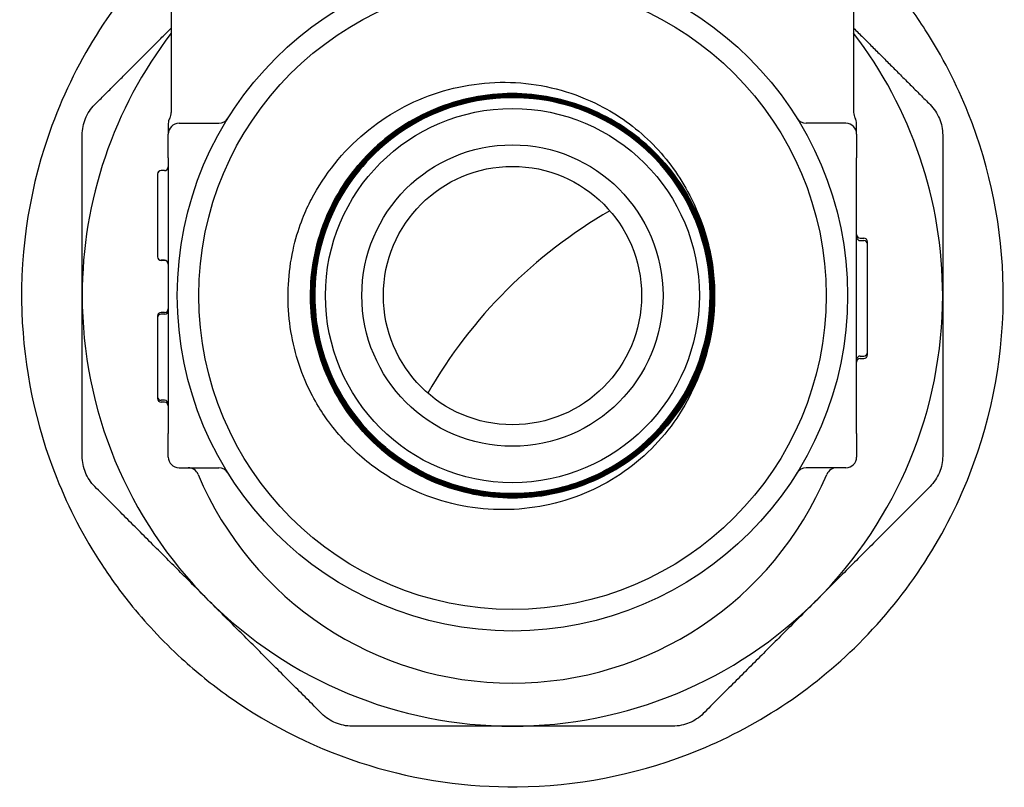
# Model space of a CAD drawing. Header units: inches. Extents: x 5 to 1128, y -85 to 748.
# Tile 564 of 656: x 925.12 to 927.98, y 294.62 to 296.85. Entities that reach past the tile are written whole.
import ezdxf

# ---------------------------------------------------------------- set-up
doc = ezdxf.new("R2010")
doc.units = ezdxf.units.IN
doc.header["$LTSCALE"] = 32
doc.header["$MEASUREMENT"] = 0
doc.layers.add('Visible (ANSI)', color=7, linetype='Continuous', lineweight=30)

msp = doc.modelspace()

# ---------------------------------------------------------------- linework, layer by layer
at = {"layer": 'Visible (ANSI)'}
for p, q in [((925.56453, 297.07742), (925.56453, 296.57742)), ((927.54703, 297.07742), (927.54703, 296.57742)), ((925.55578, 296.54536), (925.55578, 296.51492)), ((925.58703, 296.54617), (925.70267, 296.54617)), ((927.52453, 296.54617), (927.40889, 296.54617)), ((927.55578, 296.51492), (927.55578, 296.54552)), ((925.55578, 296.44617), (925.55578, 296.51492)), ((927.55578, 296.51492), (927.55578, 296.44617)), ((925.55578, 296.44617), (925.55578, 296.31365)), ((927.55578, 296.31365), (927.55578, 296.44617)), ((925.52453, 296.39895), (925.52453, 296.39835)), ((925.52453, 296.39834), (925.52453, 296.2787)), ((925.54537, 296.40937), (925.53495, 296.40937)), ((925.54537, 296.40876), (925.53495, 296.40876)), ((925.55578, 296.31365), (925.55578, 295.77868)), ((927.55578, 295.77868), (927.55578, 296.31365)), ((925.52453, 296.2787), (925.52453, 296.15885)), ((927.5662, 296.21272), (927.57662, 296.21272)), ((927.5662, 296.20566), (927.57662, 296.20566)), ((927.58703, 296.19521), (927.58703, 296.2023)), ((927.58703, 295.88107), (927.58703, 296.19524)), ((925.52453, 296.15885), (925.52453, 296.15844)), ((925.54537, 296.14843), (925.53495, 296.14843)), ((925.54537, 296.14802), (925.53495, 296.14802)), ((925.52453, 295.98673), (925.52453, 295.98163)), ((925.54537, 295.99714), (925.53495, 295.99714)), ((925.54537, 295.99208), (925.53495, 295.99208)), ((925.52453, 295.98166), (925.52453, 295.75249)), ((927.58703, 295.87402), (927.58703, 295.88108)), ((927.5662, 295.87066), (927.57662, 295.87066)), ((927.5662, 295.8636), (927.57662, 295.8636)), ((925.55578, 295.77868), (925.55578, 295.64617)), ((927.55578, 295.64617), (927.55578, 295.77868)), ((925.52453, 295.7525), (925.52453, 295.74723)), ((925.54537, 295.74208), (925.53495, 295.74208)), ((925.54537, 295.73681), (925.53495, 295.73681)), ((925.55578, 295.57742), (925.55578, 295.64617)), ((927.55578, 295.64617), (927.55578, 295.57742)), ((925.58703, 295.54617), (925.70267, 295.54617)), ((927.52453, 295.54617), (927.40889, 295.54617))]:
    msp.add_line(p, q, dxfattribs=at)
for radius in [0.97375, 0.91125, 0.54316, 0.4375, 0.375]:
    msp.add_circle((926.55578, 296.04617), radius, dxfattribs=at)
for centre, radius, start, end in [((926.55578, 296.04617), 1.25, 142.46676, 180), ((926.55578, 296.04617), 1.25, 0, 37.53324), ((926.55578, 296.04617), 0.57441, 139.86113, 136.72231), ((925.58703, 296.54553), 0.03125, 149.31658, 180), ((925.53328, 296.57742), 0.03125, 329.31658, 0), ((925.70267, 296.57742), 0.03125, 270, 328.08862), ((927.40889, 296.57742), 0.03125, 211.91138, 270), ((927.57828, 296.57742), 0.03125, 180, 210.68342), ((927.52453, 296.54553), 0.03125, 0, 30.68342), ((925.58703, 296.51492), 0.03125, 90, 180), ((927.52453, 296.51492), 0.03125, 0, 90), ((925.54537, 296.41979), 0.01042, 270, 0), ((925.54537, 296.41918), 0.01042, 270, 0), ((926.55578, 296.04617), 0.57441, 136.72231, 139.86113), ((925.53495, 296.39895), 0.01042, 90, 180), ((925.53495, 296.39834), 0.01042, 90, 180), ((927.55578, 295.04617), 1.4375, 119.91628, 150.08372), ((927.5662, 296.22313), 0.01042, 180, 270), ((927.5662, 296.21607), 0.01042, 180, 270), ((927.57662, 296.2023), 0.01042, 0, 90), ((927.57662, 296.19524), 0.01042, 0, 90), ((925.53495, 296.15885), 0.01042, 180, 270), ((925.53495, 296.15844), 0.01042, 180, 270), ((925.54537, 296.13801), 0.01042, 0, 90), ((925.54537, 296.13761), 0.01042, 0, 90), ((926.55578, 296.04617), 1.25, 180, 225), ((926.55578, 296.04617), 0.5875, 358.62118, 1.76001), ((926.55578, 296.04617), 1.25, 315, 0), ((925.53495, 295.98673), 0.01042, 90, 180), ((925.53495, 295.98166), 0.01042, 90, 180), ((925.54537, 296.00756), 0.01042, 270, 0), ((925.54537, 296.00249), 0.01042, 270, 0), ((927.57662, 295.88107), 0.01042, 270, 0), ((927.57662, 295.87402), 0.01042, 270, 0), ((927.5662, 295.86024), 0.01042, 90, 180), ((927.5662, 295.85318), 0.01042, 90, 180), ((925.53495, 295.75249), 0.01042, 180, 270), ((925.53495, 295.74723), 0.01042, 180, 270), ((925.54537, 295.73166), 0.01042, 0, 90), ((925.54537, 295.72639), 0.01042, 0, 90), ((925.58703, 295.57742), 0.03125, 180, 270), ((927.52453, 295.57742), 0.03125, 270, 0), ((925.61371, 295.51492), 0.03125, 22.87693, 90), ((925.70267, 295.51492), 0.03125, 31.91138, 90), ((927.40889, 295.51492), 0.03125, 90, 148.08862), ((927.49786, 295.51492), 0.03125, 90, 157.12307), ((926.55578, 295.91242), 0.99125, 202.87693, 337.12307), ((926.55578, 296.04617), 1.25, 225, 270), ((926.55578, 296.04617), 1.25, 270, 315)]:
    msp.add_arc(centre, radius, start, end, dxfattribs=at)
for points, knots in [([(925.56453, 297.07144), (925.55969, 297.06675), (925.55488, 297.06204), (925.40412, 296.91209), (925.29031, 296.736), (925.15517, 296.3701), (925.12419, 296.18632), (925.13593, 295.83606), (925.16917, 295.67284), (925.26661, 295.42921), (925.31034, 295.34495), (925.38782, 295.22657), (925.41499, 295.18915), (925.46623, 295.12536), (925.48952, 295.09849), (925.53964, 295.04485), (925.56657, 295.01824), (925.63754, 294.95348), (925.68283, 294.91698), (925.85629, 294.79381), (925.99441, 294.72659), (926.28036, 294.63907), (926.42581, 294.61877), (926.74114, 294.62178), (926.90866, 294.65437), (927.24605, 294.78324), (927.4108, 294.88861), (927.69439, 295.164), (927.80959, 295.33584), (927.95061, 295.69801), (927.98478, 295.88143), (927.97888, 296.24042), (927.94536, 296.41196), (927.84637, 296.65966), (927.80456, 296.74093), (927.72726, 296.86104), (927.6972, 296.90264), (927.63886, 296.97483), (927.6114, 297.00593), (927.57628, 297.04237), (927.56989, 297.04887), (927.56344, 297.05532), (927.55801, 297.06074), (927.55254, 297.06611), (927.54703, 297.07144)], [5.9352871, 5.9352871, 5.9352871, 5.9352871, 5.9921197, 5.9921197, 7.7291756, 7.7291756, 9.2390086, 9.2390086, 10.5435709, 10.5435709, 11.2728459, 11.2728459, 11.6258315, 11.6258315, 11.8968723, 11.8968723, 12.1854452, 12.1854452, 12.6300643, 12.6300643, 13.8170477, 13.8170477, 14.9868598, 14.9868598, 16.3855901, 16.3855901, 18.0118875, 18.0118875, 19.7159295, 19.7159295, 21.2114917, 21.2114917, 22.568907, 22.568907, 23.2689868, 23.2689868, 23.6603838, 23.6603838, 23.97652, 23.97652, 24.0460114, 24.0460114, 24.0460114, 24.1044605, 24.1044605, 24.1044605, 24.1044605]), ([(925.97099, 296.32434), (926.00988, 296.39837), (926.06276, 296.46415), (926.18991, 296.57073), (926.26265, 296.61088), (926.41826, 296.66042), (926.49948, 296.6698), (926.65965, 296.65676), (926.73708, 296.63495), (926.86269, 296.57105), (926.91276, 296.53517), (926.99972, 296.45004), (927.03627, 296.40146), (927.06483, 296.34818)], [0, 0, 0, 0, 0.637222, 0.637222, 1.2647089, 1.2647089, 1.8824576, 1.8824576, 2.490465, 2.490465, 2.9578106, 2.9578106, 3.4191938, 3.4191938, 3.4191938, 3.4191938]), ([(926.13759, 296.43995), (926.11451, 296.41545), (926.09357, 296.38892), (926.03406, 296.29802), (926.00569, 296.22801), (925.9774, 296.08103), (925.97775, 296.00548), (926.0074, 295.85875), (926.03642, 295.78898), (926.11958, 295.66447), (926.17294, 295.61094), (926.29717, 295.52734), (926.36686, 295.49807), (926.51357, 295.4679), (926.58917, 295.46729), (926.73636, 295.4951), (926.80654, 295.52325), (926.93217, 295.60488), (926.98641, 295.65758), (927.07164, 295.78083), (927.10181, 295.85019), (927.13385, 295.9966), (927.13542, 296.07223), (927.10946, 296.21986), (927.08219, 296.29044), (927.0021, 296.41717), (926.95005, 296.47211), (926.82782, 296.55896), (926.7588, 296.59002), (926.61272, 296.62394), (926.53705, 296.62647), (926.38901, 296.60237), (926.31805, 296.57597), (926.19022, 296.49745), (926.13459, 296.44607), (926.04615, 296.32486), (926.01419, 296.25619), (925.9784, 296.11046), (925.97491, 296.03479), (925.99715, 295.88635), (926.02266, 295.81502), (926.09961, 295.68612), (926.15032, 295.62981), (926.27047, 295.53978), (926.33877, 295.50693), (926.48413, 295.46927), (926.5598, 295.46482), (926.7086, 295.48519), (926.78031, 295.50981), (926.91025, 295.58517), (926.96724, 295.63519), (927.05884, 295.75427), (927.09258, 295.82219), (927.1321, 295.96716), (927.13751, 296.04282), (927.11902, 296.19196), (927.0953, 296.26402), (927.02154, 296.39499), (926.97222, 296.45265), (926.85423, 296.54582), (926.7867, 296.58043), (926.64214, 296.62182), (926.56651, 296.62819), (926.41705, 296.61158), (926.34465, 296.58875), (926.21267, 296.51662), (926.15435, 296.468), (926.05963, 296.35113), (926.02415, 296.28399), (925.9809, 296.13988), (925.97356, 296.06429), (925.98829, 295.91453), (926.01021, 295.84179), (926.08071, 295.70882), (926.12862, 295.64986), (926.24436, 295.55361), (926.31108, 295.51724), (926.45473, 295.47215), (926.53027, 295.46385), (926.6803, 295.47668), (926.75335, 295.49769), (926.8873, 295.56655), (926.9469, 295.61374), (927.04468, 295.72832), (927.08191, 295.79462), (927.12885, 295.93777), (927.13811, 296.01326), (927.12718, 296.16354), (927.10708, 296.2369), (927.03988, 296.37179), (926.99342, 296.43203), (926.88001, 296.53131), (926.81415, 296.5694), (926.67151, 296.61819), (926.5961, 296.62842), (926.44559, 296.61938), (926.37194, 296.6002), (926.23612, 296.53467), (926.17525, 296.48895), (926.07448, 296.37674), (926.03553, 296.31132), (925.9849, 296.16922), (925.97372, 296.0939), (925.98085, 295.94319), (925.9991, 295.86925), (926.06294, 295.73252), (926.10792, 295.67104), (926.21892, 295.56878), (926.28388, 295.52898), (926.42542, 295.47653), (926.50065, 295.46438), (926.65153, 295.4696), (926.72574, 295.48693), (926.86336, 295.54907), (926.92544, 295.59329), (927.02917, 295.70306), (927.06982, 295.76755), (927.1241, 295.90851), (927.13721, 295.98362), (927.1339, 296.13465), (927.1175, 296.20913), (927.05707, 296.34761), (927.01361, 296.41029), (926.9051, 296.51547), (926.84108, 296.55696), (926.70073, 296.61306), (926.62574, 296.62713), (926.47458, 296.62573), (926.39986, 296.61027), (926.26053, 296.55156), (926.19726, 296.50887), (926.09064, 296.40164), (926.04832, 296.33811), (925.99041, 296.19839), (925.97538, 296.12354), (925.97486, 295.97228), (925.98938, 295.89731), (926.04636, 295.75716), (926.08827, 295.69331), (926.19421, 295.58528), (926.25724, 295.54212), (926.3963, 295.4824), (926.471, 295.46641), (926.62235, 295.46398), (926.69754, 295.47756), (926.8385, 295.53279), (926.90291, 295.57391), (927.01235, 295.67855), (927.05633, 295.74106), (927.11785, 295.87944), (927.13479, 295.95398), (927.13915, 296.10538), (927.12652, 296.18079), (927.07305, 296.32253), (927.03272, 296.3875), (926.92941, 296.49833), (926.86742, 296.54313), (926.72974, 296.60643), (926.65537, 296.62434), (926.50394, 296.63062), (926.42833, 296.61894), (926.28583, 296.56723), (926.22031, 296.5277), (926.10811, 296.42575), (926.0625, 296.36429), (925.99741, 296.22733), (925.97855, 296.15315), (925.97034, 296.00171), (925.98107, 295.92591), (926.031, 295.78268), (926.06972, 295.71662), (926.17031, 295.60306), (926.23123, 295.55664), (926.36743, 295.48978), (926.44142, 295.46997), (926.59284, 295.45983), (926.66882, 295.46961), (926.81277, 295.51774), (926.87935, 295.55565), (926.99426, 295.65486), (927.04147, 295.71522), (927.1101, 295.85065), (927.13086, 295.92443), (927.14292, 296.0758), (927.1341, 296.15195), (927.08777, 296.29659), (927.05069, 296.3637), (926.95288, 296.47992), (926.89309, 296.52793), (926.75845, 296.59832), (926.68489, 296.62003), (926.53358, 296.63402), (926.45728, 296.62616), (926.31197, 296.58163), (926.24436, 296.54539), (926.12682, 296.449), (926.07803, 296.38978), (926.00589, 296.25596), (925.98324, 296.18263), (925.96732, 296.03142), (925.97421, 295.95497), (926.01692, 295.80902), (926.05233, 295.7409), (926.14728, 295.62208), (926.20591, 295.57251), (926.3389, 295.49863), (926.41197, 295.47504), (926.56307, 295.45719), (926.63965, 295.46311), (926.78623, 295.50399), (926.85483, 295.53856), (926.97493, 295.63205), (927.02527, 295.69009), (927.10088, 295.82221), (927.12541, 295.89503), (927.14519, 296.04599), (927.14023, 296.12268), (927.10119, 296.26986), (927.06748, 296.33894), (926.97545, 296.46029), (926.91802, 296.5114), (926.78679, 296.58873), (926.71424, 296.6142), (926.56345, 296.6359), (926.48665, 296.63192), (926.33888, 296.59472), (926.26934, 296.56187), (926.14675, 296.47133), (926.09489, 296.41452), (926.01585, 296.28419), (925.98944, 296.21192), (925.96581, 296.06132), (925.96883, 295.98443), (926.00416, 295.83611), (926.03616, 295.76611), (926.12519, 295.64231), (926.18138, 295.58969), (926.31077, 295.50895), (926.38274, 295.48161), (926.53313, 295.45606), (926.61011, 295.4581), (926.75896, 295.49157), (926.8294, 295.5227), (926.95441, 295.6102), (927.00777, 295.66576), (927.09019, 295.7942), (927.11846, 295.86587), (927.14594, 296.01601), (927.14488, 296.09306), (927.11327, 296.24242), (927.08302, 296.3133), (926.99705, 296.43948), (926.94215, 296.49358), (926.81468, 296.57768), (926.74333, 296.60687), (926.59345, 296.63627), (926.51635, 296.63619), (926.3665, 296.60646), (926.2952, 296.5771), (926.16785, 296.49268), (926.11303, 296.43843), (926.02726, 296.31196), (925.99714, 296.24094), (925.96583, 296.09135), (925.96493, 296.0142), (925.99277, 295.8639), (926.02125, 295.79218), (926.10409, 295.66369), (926.15768, 295.60815), (926.28313, 295.52073), (926.35381, 295.48969), (926.50309, 295.45646), (926.58027, 295.45458), (926.73101, 295.48053), (926.80313, 295.50811), (926.93274, 295.58937), (926.989, 295.64228), (927.0676, 295.75208), (927.09436, 295.8045), (927.13151, 295.91553), (927.14168, 295.97351), (927.14311, 296.03203)], [24.7442257, 24.7442257, 24.7442257, 24.7442257, 25.0019287, 25.0019287, 25.572211, 25.572211, 26.1425846, 26.1425846, 26.7130496, 26.7130496, 27.283606, 27.283606, 27.8542538, 27.8542538, 28.4249929, 28.4249929, 28.9958235, 28.9958235, 29.5667455, 29.5667455, 30.1377589, 30.1377589, 30.7088637, 30.7088637, 31.2800598, 31.2800598, 31.8513474, 31.8513474, 32.4227264, 32.4227264, 32.9941967, 32.9941967, 33.5657585, 33.5657585, 34.1374116, 34.1374116, 34.7091561, 34.7091561, 35.2809921, 35.2809921, 35.8529194, 35.8529194, 36.4249381, 36.4249381, 36.9970482, 36.9970482, 37.5692497, 37.5692497, 38.1415426, 38.1415426, 38.7139268, 38.7139268, 39.2864025, 39.2864025, 39.8589696, 39.8589696, 40.431628, 40.431628, 41.0043778, 41.0043778, 41.5772191, 41.5772191, 42.1501517, 42.1501517, 42.7231757, 42.7231757, 43.2962911, 43.2962911, 43.8694978, 43.8694978, 44.442796, 44.442796, 45.0161856, 45.0161856, 45.5896665, 45.5896665, 46.1632388, 46.1632388, 46.7369025, 46.7369025, 47.3106576, 47.3106576, 47.8845041, 47.8845041, 48.458442, 48.458442, 49.0324712, 49.0324712, 49.6065919, 49.6065919, 50.1808039, 50.1808039, 50.7551073, 50.7551073, 51.3295021, 51.3295021, 51.9039883, 51.9039883, 52.4785658, 52.4785658, 53.0532348, 53.0532348, 53.6279951, 53.6279951, 54.2028468, 54.2028468, 54.7777899, 54.7777899, 55.3528244, 55.3528244, 55.9279502, 55.9279502, 56.5031675, 56.5031675, 57.0784761, 57.0784761, 57.6538761, 57.6538761, 58.2293675, 58.2293675, 58.8049502, 58.8049502, 59.3806244, 59.3806244, 59.9563899, 59.9563899, 60.5322468, 60.5322468, 61.1081951, 61.1081951, 61.6842347, 61.6842347, 62.2603657, 62.2603657, 62.8365881, 62.8365881, 63.4129019, 63.4129019, 63.9893071, 63.9893071, 64.5658036, 64.5658036, 65.1423916, 65.1423916, 65.7190709, 65.7190709, 66.2958415, 66.2958415, 66.8727036, 66.8727036, 67.449657, 67.449657, 68.0267018, 68.0267018, 68.603838, 68.603838, 69.1810655, 69.1810655, 69.7583844, 69.7583844, 70.3357947, 70.3357947, 70.9132964, 70.9132964, 71.4908894, 71.4908894, 72.0685738, 72.0685738, 72.6463496, 72.6463496, 73.2242168, 73.2242168, 73.8021753, 73.8021753, 74.3802252, 74.3802252, 74.9583665, 74.9583665, 75.5365991, 75.5365991, 76.1149231, 76.1149231, 76.6933385, 76.6933385, 77.2718453, 77.2718453, 77.8504434, 77.8504434, 78.4291329, 78.4291329, 79.0079138, 79.0079138, 79.586786, 79.586786, 80.1657496, 80.1657496, 80.7448046, 80.7448046, 81.3239509, 81.3239509, 81.9031886, 81.9031886, 82.4825177, 82.4825177, 83.0619381, 83.0619381, 83.6414499, 83.6414499, 84.2210531, 84.2210531, 84.8007477, 84.8007477, 85.3805336, 85.3805336, 85.9604108, 85.9604108, 86.5403795, 86.5403795, 87.1204395, 87.1204395, 87.7005908, 87.7005908, 88.2808336, 88.2808336, 88.8611677, 88.8611677, 89.4415931, 89.4415931, 90.0221099, 90.0221099, 90.6027181, 90.6027181, 91.1834177, 91.1834177, 91.7642086, 91.7642086, 92.3450909, 92.3450909, 92.9260645, 92.9260645, 93.5071295, 93.5071295, 94.0882858, 94.0882858, 94.6695336, 94.6695336, 95.2508726, 95.2508726, 95.8323031, 95.8323031, 96.4138249, 96.4138249, 96.995438, 96.995438, 97.5771426, 97.5771426, 98.1589384, 98.1589384, 98.7408257, 98.7408257, 99.3228043, 99.3228043, 99.9048742, 99.9048742, 100.4870355, 100.4870355, 101.0692882, 101.0692882, 101.6516322, 101.6516322, 102.2340676, 102.2340676, 102.8165944, 102.8165944, 103.3992125, 103.3992125, 103.9819219, 103.9819219, 104.4277936, 104.4277936, 104.8737194, 104.8737194, 104.8737194, 104.8737194]), ([(927.14301, 296.06421), (927.14532, 295.98773), (927.13268, 295.91153), (927.07889, 295.76828), (927.03826, 295.70259), (926.93411, 295.59052), (926.87159, 295.54519), (926.73271, 295.48107), (926.65767, 295.46289), (926.50486, 295.45631), (926.42856, 295.46798), (926.28472, 295.51992), (926.21857, 295.55969), (926.10526, 295.66234), (926.05917, 295.72424), (925.99334, 295.86221), (925.97421, 295.93696), (925.96571, 296.08957), (925.9764, 296.16597), (926.02648, 296.31036), (926.06538, 296.37697), (926.16652, 296.4915), (926.22779, 296.53834), (926.36482, 296.60588), (926.43928, 296.62593), (926.59167, 296.63637), (926.66815, 296.62665), (926.81307, 296.57844), (926.88012, 296.54042), (926.99586, 296.4408), (927.04344, 296.38017), (927.11266, 296.24409), (927.13365, 296.16994), (927.14601, 296.01779), (927.13727, 295.94124), (927.09093, 295.79582), (927.05378, 295.72833), (926.95571, 295.61142), (926.89572, 295.5631), (926.76062, 295.4922), (926.68679, 295.47029), (926.53491, 295.45601), (926.4583, 295.46377), (926.3124, 295.50823), (926.24449, 295.5445), (926.12642, 295.64102), (926.07738, 295.70035), (926.00481, 295.83446), (925.98198, 295.90795), (925.96578, 296.05955), (925.97257, 296.13619), (926.01515, 296.28256), (926.05053, 296.35088), (926.14548, 296.47009), (926.20415, 296.51985), (926.33724, 296.59406), (926.41039, 296.6178), (926.56167, 296.63591), (926.63835, 296.6301), (926.78515, 296.58941), (926.85386, 296.55492), (926.97419, 296.46155), (927.02466, 296.40356), (927.1005, 296.2715), (927.12516, 296.1987), (927.14517, 296.04776), (927.14034, 295.97107), (927.10154, 295.82386), (927.06795, 295.75475), (926.97616, 295.63333), (926.91885, 295.58216), (926.78786, 295.5047), (926.71542, 295.47914), (926.56485, 295.45723), (926.48814, 295.46109), (926.34055, 295.49799), (926.27107, 295.53068), (926.14857, 295.62086), (926.09672, 295.67748), (926.01765, 295.8074), (925.99119, 295.87946), (925.96738, 296.02965), (925.97027, 296.10634), (926.00528, 296.2543), (926.03706, 296.32414), (926.12562, 296.4477), (926.18154, 296.50023), (926.31037, 296.58089), (926.38203, 296.60824), (926.53181, 296.63393), (926.60849, 296.63202), (926.75678, 296.59891), (926.82698, 296.56804), (926.95157, 296.48111), (927.00477, 296.42589), (927.087, 296.29819), (927.11525, 296.22692), (927.14281, 296.07757), (927.14188, 296.00093), (927.11067, 295.85232), (927.08071, 295.78179), (926.99542, 295.65619), (926.94092, 295.60232), (926.81435, 295.51853), (926.74349, 295.4894), (926.5946, 295.45996), (926.518, 295.45993), (926.36911, 295.48922), (926.29825, 295.51827), (926.17166, 295.60191), (926.11714, 295.65568), (926.03181, 295.7811), (926.0018, 295.85154), (925.97049, 295.99995), (925.96949, 296.07649), (925.99688, 296.22565), (926.02501, 296.29683), (926.10697, 296.42439), (926.16002, 296.47954), (926.28427, 296.56641), (926.35428, 296.59728), (926.50218, 296.63045), (926.57865, 296.63242), (926.72805, 296.60694), (926.79953, 296.57973), (926.92804, 296.49944), (926.98383, 296.44713), (927.0722, 296.32408), (927.10394, 296.25451), (927.13896, 296.10714), (927.1419, 296.03074), (927.11833, 295.88114), (927.09205, 295.80936), (927.01344, 295.67993), (926.96188, 295.62352), (926.84003, 295.53365), (926.77092, 295.50105), (926.6241, 295.46419), (926.5478, 295.46028), (926.398, 295.48194), (926.32594, 295.50729), (926.19561, 295.5842), (926.13859, 295.63501), (926.04724, 295.75563), (926.01379, 295.82428), (925.9751, 295.97053), (925.97022, 296.04673), (925.98996, 296.19669), (926.01439, 296.26902), (926.08959, 296.40023), (926.13964, 296.45785), (926.25901, 296.55066), (926.32719, 296.58496), (926.47284, 296.62547), (926.54892, 296.63131), (926.69902, 296.61348), (926.77161, 296.58999), (926.90367, 296.51651), (926.96189, 296.46723), (927.05615, 296.34912), (927.09128, 296.28142), (927.13361, 296.13639), (927.14041, 296.06044), (927.1245, 295.91022), (927.10195, 295.83739), (927.03019, 295.70449), (926.98168, 295.64569), (926.86485, 295.55001), (926.79765, 295.51404), (926.65326, 295.4699), (926.57745, 295.46215), (926.42714, 295.47615), (926.35408, 295.49776), (926.22037, 295.56778), (926.16099, 295.61551), (926.0639, 295.73104), (926.02711, 295.79774), (925.98117, 295.94146), (925.97247, 296.01712), (925.98455, 296.16749), (926.00522, 296.24078), (926.07349, 296.37528), (926.12044, 296.43521), (926.23466, 296.5337), (926.30083, 296.57131), (926.44387, 296.61903), (926.51936, 296.62869), (926.66978, 296.61852), (926.74327, 296.5988), (926.87854, 296.53228), (926.93903, 296.48613), (927.03889, 296.37324), (927.07731, 296.30759), (927.12681, 296.16526), (927.13742, 296.08994), (927.12916, 295.9395), (927.11038, 295.86582), (927.04562, 295.7298), (927.00027, 295.66878), (926.88873, 295.56756), (926.82361, 295.52834), (926.68202, 295.47707), (926.60689, 295.46551), (926.45646, 295.47186), (926.38259, 295.48969), (926.24585, 295.55268), (926.1843, 295.59723), (926.08174, 295.7074), (926.04172, 295.77197), (925.9887, 295.91282), (925.9762, 295.98774), (925.98063, 296.13815), (925.99752, 296.21219), (926.05873, 296.34962), (926.10246, 296.4117), (926.21126, 296.51557), (926.27528, 296.55638), (926.41535, 296.61115), (926.49006, 296.62459), (926.64041, 296.62206), (926.71461, 296.60613), (926.85272, 296.5467), (926.9153, 296.50379), (927.02048, 296.39639), (927.06207, 296.33293), (927.11857, 296.19366), (927.13295, 296.11917), (927.13233, 295.9689), (927.11734, 295.89455), (927.05971, 295.75579), (927.01762, 295.69271), (926.91163, 295.58625), (926.84875, 295.54389), (926.71029, 295.48566), (926.63604, 295.47036), (926.48587, 295.46907), (926.41139, 295.4831), (926.272, 295.53893), (926.20843, 295.5802), (926.10071, 295.68476), (926.05758, 295.74706), (925.99764, 295.88468), (925.98141, 295.95867), (925.97822, 296.10872), (925.9913, 296.18333), (926.04533, 296.32332), (926.08575, 296.38736), (926.18887, 296.49633), (926.25058, 296.54022), (926.38734, 296.60185), (926.46108, 296.61902), (926.61097, 296.6241), (926.68569, 296.61197), (926.82626, 296.55976), (926.89077, 296.52018), (927.00097, 296.41851), (927.0456, 296.3574), (927.10892, 296.22153), (927.12701, 296.14806), (927.13399, 295.99834), (927.12282, 295.92352), (927.07242, 295.78239), (927.03368, 295.71743), (926.93349, 295.60603), (926.87299, 295.56065), (926.73802, 295.49565), (926.66483, 295.47665), (926.51531, 295.46779), (926.4404, 295.478), (926.29874, 295.52657), (926.23334, 295.56446), (926.12075, 295.66317), (926.07464, 295.72305), (926.00798, 295.8571), (925.98807, 295.92999), (925.97731, 296.07929), (925.98657, 296.15427), (926.03294, 296.29532), (926.06917, 296.3602), (926.11666, 296.41646)], [0, 0, 0, 0, 0.5832189, 0.5832189, 1.1663464, 1.1663464, 1.7493825, 1.7493825, 2.3323271, 2.3323271, 2.9151804, 2.9151804, 3.4979422, 3.4979422, 4.0806126, 4.0806126, 4.6631916, 4.6631916, 5.2456792, 5.2456792, 5.8280754, 5.8280754, 6.4103801, 6.4103801, 6.9925935, 6.9925935, 7.5747154, 7.5747154, 8.1567459, 8.1567459, 8.738685, 8.738685, 9.3205327, 9.3205327, 9.9022889, 9.9022889, 10.4839537, 10.4839537, 11.0655271, 11.0655271, 11.6470091, 11.6470091, 12.2283997, 12.2283997, 12.8096989, 12.8096989, 13.3909066, 13.3909066, 13.9720229, 13.9720229, 14.5530478, 14.5530478, 15.1339813, 15.1339813, 15.7148233, 15.7148233, 16.295574, 16.295574, 16.8762332, 16.8762332, 17.456801, 17.456801, 18.0372773, 18.0372773, 18.6176623, 18.6176623, 19.1979558, 19.1979558, 19.7781579, 19.7781579, 20.3582685, 20.3582685, 20.9382878, 20.9382878, 21.5182156, 21.5182156, 22.098052, 22.098052, 22.677797, 22.677797, 23.2574505, 23.2574505, 23.8370126, 23.8370126, 24.4164833, 24.4164833, 24.9958626, 24.9958626, 25.5751504, 25.5751504, 26.1543469, 26.1543469, 26.7334519, 26.7334519, 27.3124654, 27.3124654, 27.8913876, 27.8913876, 28.4702183, 28.4702183, 29.0489575, 29.0489575, 29.6276054, 29.6276054, 30.2061618, 30.2061618, 30.7846268, 30.7846268, 31.3630004, 31.3630004, 31.9412825, 31.9412825, 32.5194732, 32.5194732, 33.0975725, 33.0975725, 33.6755803, 33.6755803, 34.2534967, 34.2534967, 34.8313217, 34.8313217, 35.4090552, 35.4090552, 35.9866974, 35.9866974, 36.564248, 36.564248, 37.1417073, 37.1417073, 37.7190751, 37.7190751, 38.2963515, 38.2963515, 38.8735364, 38.8735364, 39.45063, 39.45063, 40.027632, 40.027632, 40.6045427, 40.6045427, 41.1813619, 41.1813619, 41.7580897, 41.7580897, 42.334726, 42.334726, 42.9112709, 42.9112709, 43.4877244, 43.4877244, 44.0640864, 44.0640864, 44.640357, 44.640357, 45.2165362, 45.2165362, 45.7926239, 45.7926239, 46.3686202, 46.3686202, 46.9445251, 46.9445251, 47.5203385, 47.5203385, 48.0960604, 48.0960604, 48.671691, 48.671691, 49.2472301, 49.2472301, 49.8226777, 49.8226777, 50.398034, 50.398034, 50.9732987, 50.9732987, 51.5484721, 51.5484721, 52.123554, 52.123554, 52.6985444, 52.6985444, 53.2734434, 53.2734434, 53.848251, 53.848251, 54.4229671, 54.4229671, 54.9975918, 54.9975918, 55.5721251, 55.5721251, 56.1465669, 56.1465669, 56.7209172, 56.7209172, 57.2951761, 57.2951761, 57.8693436, 57.8693436, 58.4434196, 58.4434196, 59.0174042, 59.0174042, 59.5912974, 59.5912974, 60.1650991, 60.1650991, 60.7388093, 60.7388093, 61.3124281, 61.3124281, 61.8859555, 61.8859555, 62.4593914, 62.4593914, 63.0327359, 63.0327359, 63.6059889, 63.6059889, 64.1791505, 64.1791505, 64.7522206, 64.7522206, 65.3251993, 65.3251993, 65.8980865, 65.8980865, 66.4708823, 66.4708823, 67.0435866, 67.0435866, 67.6161995, 67.6161995, 68.1887209, 68.1887209, 68.7611509, 68.7611509, 69.3334894, 69.3334894, 69.9057365, 69.9057365, 70.4778922, 70.4778922, 71.0499563, 71.0499563, 71.6219291, 71.6219291, 72.1938104, 72.1938104, 72.7656002, 72.7656002, 73.3372986, 73.3372986, 73.9089055, 73.9089055, 74.480421, 74.480421, 75.051845, 75.051845, 75.6231776, 75.6231776, 76.1944187, 76.1944187, 76.7655683, 76.7655683, 77.3366265, 77.3366265, 77.9075933, 77.9075933, 78.4784686, 78.4784686, 79.0492524, 79.0492524, 79.6199448, 79.6199448, 80.1815227, 80.1815227, 80.1815227, 80.1815227]), ([(925.30578, 296.51216), (925.30578, 296.52878), (925.30925, 296.5454), (925.32134, 296.57459), (925.33064, 296.58879), (925.34239, 296.60055)], [1.29972856, 1.29972856, 1.29972856, 1.29972856, 1.42007803, 1.42007803, 1.54042751, 1.54042751, 1.54042751, 1.54042751]), ([(927.76917, 296.60055), (927.78092, 296.58879), (927.79022, 296.57459), (927.80231, 296.5454), (927.80578, 296.52878), (927.80578, 296.51216)], [1.29972856, 1.29972856, 1.29972856, 1.29972856, 1.42007803, 1.42007803, 1.54042751, 1.54042751, 1.54042751, 1.54042751]), ([(927.06483, 296.34818), (927.07994, 296.31998), (927.09969, 296.27963), (927.13213, 296.17484), (927.14135, 296.11984), (927.14301, 296.06421)], [0, 0, 0, 0, 0.24378304, 0.24378304, 0.49639854, 0.49639854, 0.49639854, 0.49639854]), ([(925.90613, 295.99111), (925.90049, 296.05776), (925.90549, 296.12503), (925.93544, 296.2498), (925.95583, 296.29548), (925.97099, 296.32434)], [0, 0, 0, 0, 0.50969402, 0.50969402, 0.97918413, 0.97918413, 0.97918413, 0.97918413]), ([(927.14311, 296.03203), (927.14184, 295.97698), (927.13317, 295.92253), (927.10229, 295.81914), (927.08368, 295.77989), (927.0701, 295.75322)], [0.03549164, 0.03549164, 0.03549164, 0.03549164, 0.45566772, 0.45566772, 0.85591276, 0.85591276, 0.85591276, 0.85591276]), ([(926.02205, 295.67945), (925.99981, 295.70903), (925.97501, 295.74902), (925.92772, 295.86024), (925.91173, 295.9251), (925.90613, 295.99111)], [0, 0, 0, 0, 0.28196185, 0.28196185, 0.6226335, 0.6226335, 0.6226335, 0.6226335]), ([(927.0701, 295.75322), (927.03483, 295.68402), (926.98628, 295.62243), (926.86741, 295.52023), (926.79789, 295.48099), (926.64646, 295.43069), (926.56586, 295.42061), (926.40389, 295.43175), (926.32413, 295.45339), (926.20602, 295.51162), (926.16412, 295.53882), (926.08707, 295.6027), (926.05226, 295.63924), (926.02205, 295.67945)], [0, 0, 0, 0, 0.5918694, 0.5918694, 1.1941403, 1.1941403, 1.8068093, 1.8068093, 2.4298728, 2.4298728, 2.8087072, 2.8087072, 3.1913265, 3.1913265, 3.1913265, 3.1913265]), ([(925.34239, 295.49179), (925.33064, 295.50354), (925.32134, 295.51775), (925.30925, 295.54694), (925.30578, 295.56356), (925.30578, 295.58018)], [1.29972856, 1.29972856, 1.29972856, 1.29972856, 1.42007803, 1.42007803, 1.54042751, 1.54042751, 1.54042751, 1.54042751]), ([(927.80578, 295.58018), (927.80578, 295.56356), (927.80231, 295.54694), (927.79022, 295.51775), (927.78092, 295.50354), (927.76917, 295.49179)], [1.29972856, 1.29972856, 1.29972856, 1.29972856, 1.42007803, 1.42007803, 1.54042751, 1.54042751, 1.54042751, 1.54042751]), ([(926.08979, 294.79617), (926.07317, 294.79617), (926.05655, 294.79964), (926.02737, 294.81173), (926.01316, 294.82103), (926.0014, 294.83278)], [1.29972856, 1.29972856, 1.29972856, 1.29972856, 1.42007803, 1.42007803, 1.54042751, 1.54042751, 1.54042751, 1.54042751]), ([(927.11016, 294.83278), (927.09841, 294.82103), (927.0842, 294.81173), (927.05502, 294.79964), (927.03839, 294.79617), (927.02177, 294.79617)], [1.29972856, 1.29972856, 1.29972856, 1.29972856, 1.42007803, 1.42007803, 1.54042751, 1.54042751, 1.54042751, 1.54042751])]:
    msp.add_open_spline(points, degree=3, knots=knots, dxfattribs=at)
for points, weights in [([(925.34239, 296.60055), (925.45667, 296.71482), (925.56453, 296.82269)], [1.07707509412, 1.06222740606, 1.03221040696]), ([(927.54703, 296.82269), (927.6549, 296.71482), (927.76917, 296.60055)], [1.03221040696, 1.06222740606, 1.07707509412]), ([(925.30578, 296.04617), (925.30578, 296.27159), (925.30578, 296.51216)], [1, 1.05512060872, 1.07707509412]), ([(927.80578, 296.51216), (927.80578, 296.27159), (927.80578, 296.04617)], [1.07707509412, 1.05512060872, 1]), ([(925.30578, 295.58018), (925.30578, 295.82075), (925.30578, 296.04617)], [1.07707509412, 1.05512060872, 1]), ([(927.80578, 296.04617), (927.80578, 295.82075), (927.80578, 295.58018)], [1, 1.05512060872, 1.07707509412]), ([(925.6719, 295.16229), (925.5125, 295.32168), (925.34239, 295.49179)], [1, 1.05512060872, 1.07707509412]), ([(927.76917, 295.49179), (927.59906, 295.32168), (927.43967, 295.16229)], [1.07707509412, 1.05512060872, 1]), ([(926.0014, 294.83278), (925.83129, 295.00289), (925.6719, 295.16229)], [1.07707509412, 1.05512060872, 1]), ([(927.43967, 295.16229), (927.28027, 295.00289), (927.11016, 294.83278)], [1, 1.05512060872, 1.07707509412]), ([(926.55578, 294.79617), (926.33036, 294.79617), (926.08979, 294.79617)], [1, 1.05512060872, 1.07707509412]), ([(927.02177, 294.79617), (926.7812, 294.79617), (926.55578, 294.79617)], [1.07707509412, 1.05512060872, 1])]:
    msp.add_rational_spline(points, weights, degree=2, dxfattribs=at)

doc.saveas('drawing.dxf')
